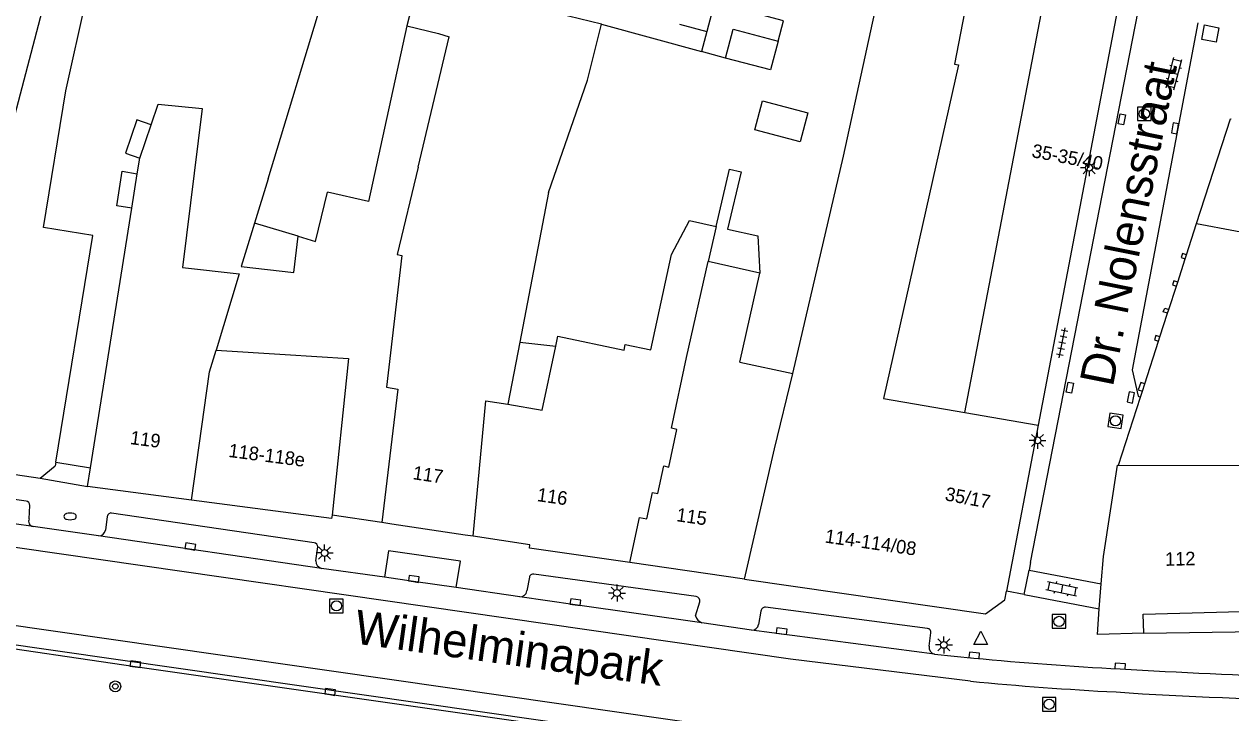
# Model space of a CAD drawing. Extents: x 132998 to 136004, y 396998 to 398512.
# Drawn here: x 133585.9 to 133674.7, y 397606.3 to 397657 of the extents above; entities that cross this region are included whole.
import ezdxf

# ---------------------------------------------------------------- set-up
doc = ezdxf.new("R2010")
doc.units = 0
for name, color, linetype in [('gg-afsc-erfafscheiding', 7, 'Continuous'), ('gg-afsc-muur', 7, 'Continuous'), ('gg-anno-huisnummerreeks BGT', 7, 'Continuous'), ('gg-anno-openbare ruimte label', 7, 'Continuous'), ('gg-bbg-bijgebouw', 7, 'Continuous'), ('gg-bbg-gedigitaliseerde bebouwing', 7, 'Continuous'), ('gg-bbg-gedigitaliseerde bijgebouw', 7, 'Continuous'), ('gg-bbg-hoofdgebouw', 7, 'Continuous'), ('gg-bbg-luifel en loopbrug', 7, 'Continuous'), ('gg-bbg-tussenscheiding', 7, 'Continuous'), ('gg-knt-verharding', 7, 'Continuous'), ('gg-knt-verharding nz', 7, 'Continuous'), ('gt-grn-groengrens', 7, 'Continuous'), ('gt-grn-weggrens', 7, 'Continuous'), ('gt-symb-boom', 7, 'Continuous'), ('gt-symb-brandkraan', 7, 'Continuous'), ('gt-symb-klinker verharding', 7, 'Continuous'), ('gt-symb-kolk', 7, 'Continuous'), ('gt-symb-kolk center center', 7, 'Continuous'), ('gt-symb-lichtmast', 7, 'Continuous'), ('gt-symb-rioolschacht', 7, 'Continuous'), ('gt-symb-tegel verharding', 7, 'Continuous'), ('gt-symb-waterafsluiter', 7, 'Continuous')]:
    doc.layers.add(name, color=color, linetype=linetype)

# ---------------------------------------------------------------- blocks, each defined once
blk = doc.blocks.new('gt0-KL1')
at = {"layer": 'gt-symb-klinker verharding'}
for p, q in [((-1.15, 0.3), (1.15, 0.3)), ((-1, -0.3), (-1, 0.3)), ((-0.5, 0.3), (-0.5, 0.45)), ((0, -0.3), (0, 0.3)), ((0.5, 0.3), (0.5, 0.45)), ((1, -0.3), (1, 0.3)), ((-1.15, -0.3), (1.15, -0.3)), ((-0.5, -0.45), (-0.5, -0.3)), ((0.5, -0.45), (0.5, -0.3))]:
    blk.add_line(p, q, dxfattribs=at)
blk = doc.blocks.new('gt0-KOLK')
at = {"layer": 'gt-symb-kolk'}
blk.add_lwpolyline([(0, 0), (0.375, 0), (0.375, 0.4), (-0.375, 0.4), (-0.375, 0), (0, 0)], dxfattribs=at)
blk = doc.blocks.new('gt0-LMAST')
at = {"layer": 'gt-symb-lichtmast'}
for p, q in [((-0.182, 0.173), (-0.447, 0.438)), ((-0.005, 0.246), (-0.005, 0.621)), ((0.172, 0.173), (0.437, 0.438)), ((-0.255, -0.004), (-0.63, -0.004)), ((-0.182, -0.181), (-0.447, -0.446)), ((-0.005, -0.254), (-0.005, -0.629)), ((0.437, -0.446), (0.172, -0.181)), ((0.245, -0.004), (0.62, -0.004))]:
    blk.add_line(p, q, dxfattribs=at)
blk.add_circle((-0.005, -0.004), 0.25, dxfattribs=at)
blk = doc.blocks.new('gt0-KOLKCC')
at = {"layer": 'gt-symb-kolk center center'}
blk.add_lwpolyline([(-0.375, 0.2), (0.375, 0.2), (0.375, -0.2), (-0.375, -0.2)], close=True, dxfattribs=at)
blk = doc.blocks.new('gt0-RS')
at = {"layer": 'gt-symb-rioolschacht'}
blk.add_lwpolyline([(-0.5, -0.5), (0.5, -0.5), (0.5, 0.5), (-0.5, 0.5)], close=True, dxfattribs=at)
blk.add_circle((0, 0), 0.375, dxfattribs=at)
blk = doc.blocks.new('gt0-BR')
at = {"layer": 'gt-symb-brandkraan'}
for centre, radius, start, end in [((-0.244, 0), 0.206, 107.56694, 252.43307), ((0.599, -2.664), 3, 106.89205, 107.56694), ((0, -0.691), 0.938, 73.10799, 106.89205), ((-0.599, -2.664), 3, 72.43309, 73.10799), ((0.244, 0), 0.206, 287.56695, 72.43309), ((0.599, 2.664), 3, 252.43307, 253.10797), ((0, 0.691), 0.938, 253.10797, 286.89206), ((-0.599, 2.664), 3, 286.89206, 287.56695)]:
    blk.add_arc(centre, radius, start, end, dxfattribs=at)
blk = doc.blocks.new('gt0-TEG1')
at = {"layer": 'gt-symb-tegel verharding'}
for p, q in [((-1.125, 0), (1.125, 0)), ((-0.9, -0.25), (-0.9, 0.25)), ((-0.45, -0.25), (-0.45, 0.25)), ((0, -0.25), (0, 0.25)), ((0.45, -0.25), (0.45, 0.25)), ((0.9, -0.25), (0.9, 0.25))]:
    blk.add_line(p, q, dxfattribs=at)
blk = doc.blocks.new('gt0-WAFSL')
at = {"layer": 'gt-symb-waterafsluiter'}
for p, q in [((-0.5, -0.333), (0, 0.667)), ((0, 0.667), (0.5, -0.333)), ((0.5, -0.333), (-0.5, -0.333))]:
    blk.add_line(p, q, dxfattribs=at)
blk = doc.blocks.new('gt0-BOOM')
at = {"layer": 'gt-symb-boom'}
for radius in [0.4, 0.2]:
    blk.add_circle((0, 0), radius, dxfattribs=at)

msp = doc.modelspace()

# ---------------------------------------------------------------- linework, layer by layer
at = {"layer": 'gg-afsc-erfafscheiding'}
for p, q in [((133628.384, 397657.041), (133635.75, 397655.029)), ((133634.128, 397657.05), (133636.141, 397656.512))]:
    msp.add_line(p, q, dxfattribs=at)
at = {"layer": 'gg-afsc-muur'}
for p, q in [((133671.47, 397640.066), (133672.217, 397642.377)), ((133670.819, 397638.053), (133671.372, 397639.763)), ((133671.372, 397639.763), (133671.47, 397640.066)), ((133670.722, 397637.753), (133670.819, 397638.053)), ((133670.169, 397636.043), (133670.722, 397637.753)), ((133669.516, 397634.022), (133670.08, 397635.767)), ((133670.08, 397635.767), (133670.169, 397636.043)), ((133668.402, 397630.577), (133669.416, 397633.713)), ((133669.416, 397633.713), (133669.516, 397634.022)), ((133668.085, 397629.597), (133668.22, 397630.016)), ((133668.22, 397630.016), (133668.402, 397630.577)), ((133666.463, 397624.58), (133668.085, 397629.597))]:
    msp.add_line(p, q, dxfattribs=at)
at = {"layer": 'gg-bbg-bijgebouw'}
msp.add_lwpolyline([(133672.217, 397642.377), (133674.704, 397650.085), (133674.767, 397650.073)], dxfattribs=at)
at = {"layer": 'gg-bbg-gedigitaliseerde bebouwing'}
for p, q in [((133628.384, 397657.041), (133614.921, 397660.329)), ((133627.371, 397652.912), (133628.384, 397657.041)), ((133614.882, 397646.507), (133617.182, 397656.099)), ((133624.484, 397644.649), (133627.371, 397652.912)), ((133594.388, 397647.187), (133595.222, 397649.631)), ((133594.205, 397646.037), (133594.388, 397647.187)), ((133593.803, 397643.502), (133594.205, 397646.037)), ((133624.484, 397644.649), (133622.38, 397633.645)), ((133590.769, 397624.39), (133593.803, 397643.502)), ((133636.832, 397642.143), (133636.254, 397639.576)), ((133640.062, 397638.721), (133636.254, 397639.576)), ((133638.588, 397632.159), (133640.062, 397638.721)), ((133622.38, 397633.645), (133621.505, 397629.068)), ((133625.026, 397633.334), (133625.185, 397634.078)), ((133600.015, 397633.057), (133605.103, 397632.735)), ((133605.103, 397632.735), (133609.753, 397632.441)), ((133609.753, 397632.441), (133608.556, 397620.897)), ((133638.588, 397632.159), (133642.472, 397631.33)), ((133588.214, 397624.799), (133588.17, 397624.53)), ((133666.463, 397624.58), (133678.194, 397624.56)), ((133590.55, 397623.01), (133590.769, 397624.39))]:
    msp.add_line(p, q, dxfattribs=at)
for points in [[(133655.15, 397628.455), (133660.998, 397658.956), (133659.526, 397659.368), (133663.055, 397677.79)], [(133642.472, 397631.33), (133646.222, 397647.335), (133649.52, 397662.541)], [(133653.491, 397661.781), (133653.421, 397661.418), (133655.7, 397660.98), (133654.378, 397654.106)], [(133588.214, 397624.799), (133590.934, 397641.496), (133587.302, 397642.088), (133588.94, 397652.145), (133590.439, 397658.891)], [(133614.071, 397656.914), (133616.387, 397656.348), (133617.182, 397656.099)], [(133654.378, 397654.106), (133654.679, 397654.047), (133649.155, 397629.492), (133655.15, 397628.455)], [(133595.222, 397649.631), (133595.742, 397651.157), (133598.997, 397650.842), (133597.539, 397639.128), (133601.709, 397638.656), (133600.015, 397633.057)], [(133614.882, 397646.507), (133613.342, 397640.083), (133613.696, 397640.014), (133612.558, 397630.312), (133613.385, 397630.164), (133612.219, 397620.348)], [(133632.014, 397633.061), (133633.547, 397640.098), (133634.88, 397642.582), (133636.832, 397642.143)], [(133625.185, 397634.078), (133630.056, 397633.039), (133630.146, 397633.459), (133632.014, 397633.061)], [(133621.505, 397629.068), (133624.025, 397628.641), (133625.026, 397633.334)]]:
    msp.add_lwpolyline(points, dxfattribs=at)
at = {"layer": 'gg-bbg-gedigitaliseerde bijgebouw'}
for p, q in [((133603.845, 397645.67), (133608.937, 397662.394)), ((133614.071, 397656.914), (133611.24, 397643.989)), ((133603.845, 397645.67), (133602.849, 397642.398)), ((133611.24, 397643.989), (133608.23, 397644.673))]:
    msp.add_line(p, q, dxfattribs=at)
for points in [[(133637.516, 397654.547), (133638.078, 397656.674), (133641.405, 397655.8)], [(133641.405, 397655.8), (133640.843, 397653.67), (133637.516, 397654.547)], [(133643.58, 397650.521), (133643.019, 397648.394), (133639.692, 397649.277), (133640.255, 397651.407), (133643.58, 397650.521)], [(133672.217, 397642.377), (133680.821, 397640.756), (133682.398, 397648.636)], [(133606.046, 397641.438), (133607.328, 397641.053), (133608.23, 397644.673)], [(133602.849, 397642.398), (133601.873, 397639.195), (133605.727, 397638.758), (133606.046, 397641.438)]]:
    msp.add_lwpolyline(points, dxfattribs=at)
at = {"layer": 'gg-bbg-hoofdgebouw'}
for p, q in [((133660.537, 397627.523), (133658.204, 397615.308)), ((133580.53, 397624.58), (133587.05, 397623.63)), ((133666.39, 397624.58), (133666.463, 397624.58)), ((133587.05, 397623.63), (133588.17, 397624.53)), ((133598.203, 397622.009), (133590.55, 397623.01)), ((133608.52, 397620.66), (133598.203, 397622.009)), ((133608.556, 397620.897), (133608.52, 397620.66)), ((133612.967, 397620.236), (133612.219, 397620.348)), ((133618.353, 397619.43), (133612.967, 397620.236)), ((133618.94, 397619.342), (133618.353, 397619.43)), ((133630.477, 397617.414), (133623.08, 397618.48)), ((133638.925, 397616.197), (133630.477, 397617.414)), ((133665.05, 397614.001), (133665.197, 397615.835)), ((133664.91, 397612.12), (133665.05, 397614.001)), ((133668.32, 397612.22), (133664.91, 397612.12))]:
    msp.add_line(p, q, dxfattribs=at)
for points in [[(133670.064, 397676.793), (133669.959, 397676.253), (133669.851, 397676.274), (133660.537, 397627.523)], [(133665.197, 397615.835), (133665.36, 397617.86), (133666.39, 397624.58)], [(133623.08, 397618.48), (133623.116, 397618.717), (133618.94, 397619.342)], [(133638.925, 397616.197), (133656.67, 397613.64), (133658.08, 397614.66), (133658.204, 397615.308)], [(133668.32, 397612.22), (133668.28, 397613.62), (133678.16, 397613.87)]]:
    msp.add_lwpolyline(points, dxfattribs=at)
at = {"layer": 'gg-bbg-luifel en loopbrug'}
for p, q in [((133636.141, 397656.512), (133635.75, 397655.029)), ((133637.516, 397654.547), (133635.75, 397655.029)), ((133622.38, 397633.645), (133625.026, 397633.334))]:
    msp.add_line(p, q, dxfattribs=at)
for points in [[(133641.405, 397655.8), (133641.8, 397657.296), (133636.704, 397658.647), (133636.141, 397656.512)], [(133595.222, 397649.631), (133594.171, 397649.99), (133593.337, 397647.545), (133594.388, 397647.187)], [(133593.803, 397643.502), (133592.705, 397643.677), (133593.107, 397646.211), (133594.205, 397646.037)], [(133636.832, 397642.143), (133637.823, 397646.374), (133638.67, 397646.176), (133637.68, 397641.952), (133639.897, 397641.453), (133640.062, 397638.721)]]:
    msp.add_lwpolyline(points, dxfattribs=at)
at = {"layer": 'gg-bbg-tussenscheiding'}
for p, q in [((133614.921, 397660.329), (133614.071, 397656.914)), ((133587.598, 397659.532), (133584.121, 397646.267)), ((133606.046, 397641.438), (133602.849, 397642.398)), ((133634.66, 397632.496), (133636.254, 397639.576)), ((133655.15, 397628.455), (133660.537, 397627.523))]:
    msp.add_line(p, q, dxfattribs=at)
for points in [[(133598.203, 397622.009), (133599.527, 397631.445), (133600.015, 397633.057)], [(133630.477, 397617.414), (133631.185, 397620.733), (133631.72, 397620.619), (133632.137, 397622.574), (133632.543, 397622.487), (133632.98, 397624.525), (133633.354, 397624.445), (133633.947, 397627.217), (133633.551, 397627.302), (133634.66, 397632.496)], [(133638.925, 397616.197), (133641.137, 397625.782), (133642.472, 397631.33)], [(133618.94, 397619.342), (133619.873, 397629.311), (133621.505, 397629.068)]]:
    msp.add_lwpolyline(points, dxfattribs=at)
at = {"layer": 'gg-knt-verharding'}
for p, q in [((133659.984, 397617.411), (133671.745, 397677.651)), ((133588.214, 397624.799), (133590.769, 397624.39)), ((133586.247, 397620.627), (133586.298, 397621.616)), ((133607.233, 397618.872), (133592.321, 397621.058)), ((133592.003, 397620.804), (133591.878, 397619.792)), ((133612.219, 397620.348), (133608.556, 397620.897)), ((133591.366, 397619.371), (133586.534, 397620.055)), ((133607.77, 397616.984), (133591.366, 397619.371)), ((133607.367, 397617.542), (133607.496, 397618.558)), ((133612.413, 397616.338), (133607.77, 397616.984)), ((133659.52, 397615.057), (133659.874, 397616.852)), ((133659.984, 397617.411), (133659.874, 397616.852)), ((133659.874, 397616.852), (133665.197, 397615.835)), ((133623.09, 397616.326), (133622.901, 397615.326)), ((133635.365, 397614.912), (133623.417, 397616.557)), ((133622.373, 397614.896), (133617.691, 397615.58)), ((133659.52, 397615.057), (133658.204, 397615.308)), ((133659.52, 397615.057), (133665.05, 397614.001)), ((133635.313, 397613.486), (133635.639, 397614.516)), ((133652.408, 397612.557), (133640.467, 397614.124)), ((133640.135, 397613.843), (133639.966, 397612.853)), ((133639.449, 397612.442), (133635.787, 397612.972)), ((133652.913, 397610.675), (133639.449, 397612.442)), ((133652.511, 397611.254), (133652.645, 397612.237)), ((133668.32, 397612.22), (133678.2, 397612.36)), ((133652.913, 397610.675), (133655.819, 397610.38))]:
    msp.add_line(p, q, dxfattribs=at)
for points in [[(133672.299, 397657.13), (133667.463, 397631.605), (133667.911, 397629.653), (133668.085, 397629.597)], [(133673.663, 397655.711), (133672.61, 397655.916), (133672.791, 397656.985), (133673.844, 397656.781), (133673.663, 397655.711)], [(133671.47, 397640.066), (133671.183, 397640.159), (133671.08, 397639.857), (133671.372, 397639.763)], [(133670.819, 397638.053), (133670.534, 397638.145), (133670.436, 397637.846), (133670.722, 397637.753)], [(133670.08, 397635.767), (133669.762, 397635.87), (133669.879, 397636.137), (133670.169, 397636.043)], [(133669.516, 397634.022), (133669.219, 397634.118), (133669.107, 397633.813), (133669.416, 397633.713)], [(133668.402, 397630.577), (133668.116, 397630.669), (133667.913, 397630.115), (133668.22, 397630.016)], [(133586.025, 397621.933), (133574.127, 397623.653), (133557.332, 397626.242)], [(133586.534, 397620.055), (133583.719, 397620.469), (133568.9, 397622.598), (133558.101, 397624.279), (133556.294, 397624.577)], [(133617.691, 397615.58), (133614.543, 397616.012), (133612.413, 397616.338)], [(133635.787, 397612.972), (133626.444, 397614.293), (133622.373, 397614.896)], [(133671.057, 397600.527), (133664.776, 397600.868), (133661.772, 397601.055), (133652.53, 397601.832), (133650.281, 397602.067), (133647.93, 397602.375), (133641.847, 397603.206), (133561.519, 397614.741)], [(133647.972, 397602.085), (133641.747, 397602.913), (133637.142, 397603.582), (133621.747, 397605.79), (133594.044, 397609.739), (133581.68, 397611.541)]]:
    msp.add_lwpolyline(points, dxfattribs=at)
for centre, radius, start, end in [((133585.99, 397621.626), 0.309, 358.0502, 83.41978), ((133592.281, 397620.782), 0.279, 81.80436, 175.42731), ((133586.612, 397620.452), 0.405, 154.38324, 258.90702), ((133591.347, 397619.916), 0.546, 272.02725, 346.83132), ((133607.207, 397618.583), 0.29, 354.98019, 84.91752), ((133607.897, 397617.5), 0.532, 175.49742, 256.17788), ((133623.355, 397616.298), 0.267, 76.553, 173.92345), ((133622.418, 397615.38), 0.487, 264.7482, 353.57012), ((133635.263, 397614.549), 0.377, 355.01607, 74.34414), ((133640.441, 397613.818), 0.307, 85.19584, 175.29234), ((133636.151, 397613.784), 0.89, 199.54451, 245.81868), ((133639.472, 397612.943), 0.502, 267.34394, 349.62342), ((133652.38, 397612.288), 0.27, 349.02699, 84.02216), ((133653.005, 397611.168), 0.501, 170.10101, 259.44353), ((133679.43, 397855.088), 245.845, 264.48884, 267.00226), ((133697.604, 398151.612), 542.92, 266.72342, 268.1255)]:
    msp.add_arc(centre, radius, start, end, dxfattribs=at)
at = {"layer": 'gg-knt-verharding nz'}
msp.add_line((133641.636, 397604.658), (133561.759, 397616.13), dxfattribs=at)
for points in [[(133655.563, 397608.679), (133642.303, 397610.311), (133567.642, 397621.055), (133543.353, 397624.758)], [(133617.691, 397615.58), (133618.016, 397617.524), (133612.702, 397618.283), (133612.413, 397616.338)]]:
    msp.add_lwpolyline(points, dxfattribs=at)
for centre, radius, start, end in [((133678.713, 397847.812), 240.251, 264.47065, 267.03372), ((133685.62, 397898.879), 291.638, 266.19757, 269.28047)]:
    msp.add_arc(centre, radius, start, end, dxfattribs=at)
at = {"layer": 'gt-grn-groengrens'}
msp.add_arc((133592.441, 397604.755), 12.278, 152.69596, 269.49464, dxfattribs=at)
at = {"layer": 'gt-grn-weggrens'}
msp.add_line((133587.05, 397623.63), (133590.55, 397623.01), dxfattribs=at)

# ---------------------------------------------------------------- block references
at = {"layer": 'gt-symb-boom', "rotation": -93.95503763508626}
msp.add_blockref('gt0-BOOM', (133592.593, 397608.296), dxfattribs=at)
at = {"layer": 'gt-symb-brandkraan'}
msp.add_blockref('gt0-BR', (133589.265, 397620.806), dxfattribs=at)
at = {"layer": 'gt-symb-klinker verharding'}
for p, rotation in [((133670.547, 397653.406), 75.40804379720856), ((133662.291, 397615.47), 168.5776789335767)]:
    msp.add_blockref('gt0-KL1', p, dxfattribs=dict(at, rotation=rotation))
at = {"layer": 'gt-symb-kolk'}
for p, rotation in [((133670.821, 397649.334), 79.26137628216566), ((133667.56, 397629.525), 79.21838326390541), ((133598.087, 397618.396), -9.362815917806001), ((133614.543, 397616.012), -8.700758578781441), ((133626.444, 397614.293), -7.632506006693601), ((133641.633, 397612.156), -7.632506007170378), ((133655.819, 397610.38), -5.747531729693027), ((133594.044, 397609.739), -8.260210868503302), ((133666.573, 397609.58), -3.253685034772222), ((133608.388, 397607.69), -8.260210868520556)]:
    msp.add_blockref('gt0-KOLK', p, dxfattribs=dict(at, rotation=rotation))
at = {"layer": 'gt-symb-kolk center center'}
for p, rotation in [((133666.706, 397650.035), 79.10581701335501), ((133662.878, 397630.287), 79.04956573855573)]:
    msp.add_blockref('gt0-KOLKCC', p, dxfattribs=dict(at, rotation=rotation))
at = {"layer": 'gt-symb-lichtmast'}
for p in [(133664.298, 397646.477), (133660.503, 397626.409), (133608.007, 397618.119), (133629.541, 397615.171), (133653.607, 397611.355)]:
    msp.add_blockref('gt0-LMAST', p, dxfattribs=at)
at = {"layer": 'gt-symb-rioolschacht'}
for p in [(133668.364, 397650.441), (133608.875, 397614.222), (133662.082, 397613.079), (133661.356, 397606.978)]:
    msp.add_blockref('gt0-RS', p, dxfattribs=at)
at = {"layer": 'gt-symb-rioolschacht', "rotation": 81.19719553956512}
msp.add_blockref('gt0-RS', (133666.245, 397627.842), dxfattribs=at)
at = {"layer": 'gt-symb-tegel verharding', "rotation": 78.92612885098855}
msp.add_blockref('gt0-TEG1', (133662.317, 397633.592), dxfattribs=at)
at = {"layer": 'gt-symb-waterafsluiter'}
msp.add_blockref('gt0-WAFSL', (133656.315, 397611.703), dxfattribs=at)

# ---------------------------------------------------------------- texts
at = {"layer": 'gg-anno-huisnummerreeks BGT'}
for s, rotation, p in [('35-35/40', 349.2, (133660.021, 397647.263)), ('119', 352.5, (133593.641, 397626.136)), ('118-118e', 352.5, (133600.889, 397625.19)), ('117', 351.5, (133614.45, 397623.553)), ('116', 351.8, (133623.601, 397621.941)), ('35/17', 349.2, (133653.631, 397622.003)), ('115', 351.8, (133633.863, 397620.462)), ('114-114/08', 351.8, (133644.799, 397618.887)), ('112', 1.4, (133669.907, 397617.164))]:
    msp.add_text(s, height=1, rotation=rotation, dxfattribs=at).set_placement(p)
at = {"layer": 'gg-anno-openbare ruimte label'}
for s, rotation, p in [('Dr. Nolensstraat', 78.7, (133666.04, 397630.283)), ('Wilhelminapark', 352.1, (133610.097, 397611.469))]:
    msp.add_text(s, height=2.5, rotation=rotation, dxfattribs=at).set_placement(p)

doc.saveas('drawing.dxf')
